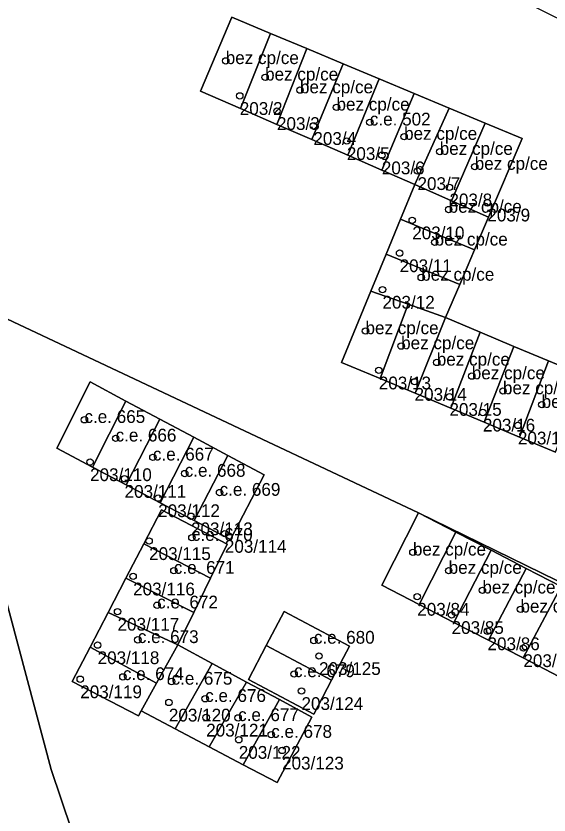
# Model space of a CAD drawing. Extents: x -878211 to -870363, y -1058464 to -1052522.
# Drawn here: x -873711.9 to -873670.2, y -1055843.1 to -1055780.6 of the extents above; entities that cross this region are included whole.
import ezdxf

# ---------------------------------------------------------------- set-up
doc = ezdxf.new("R2010")
doc.units = 0
for name, color, linetype in [('Definiční body', 7, 'Continuous'), ('Polygon budovy', 7, 'Continuous'), ('Polygon parcely', 7, 'Continuous')]:
    doc.layers.add(name, color=color, linetype=linetype)

msp = doc.modelspace()

# ---------------------------------------------------------------- linework, layer by layer
at = {"layer": 'Definiční body'}
for centre in [(-873695.46, -1055784.08994), (-873692.38, -1055785.37994), (-873689.65, -1055786.37994), (-873694.36, -1055786.82994), (-873686.79, -1055787.72994), (-873691.45, -1055788.00994), (-873684.18, -1055788.89994), (-873688.6, -1055789.17994), (-873681.5, -1055790.01994), (-873685.98, -1055790.35994), (-873683.24, -1055791.47994), (-873678.71, -1055791.19994), (-873680.45, -1055792.70994), (-873675.97, -1055792.36994), (-873677.95, -1055793.98994), (-873674.98, -1055795.16994), (-873678.01, -1055795.72994), (-873680.86, -1055796.56994), (-873679.11, -1055798.29994), (-873681.85, -1055799.13994), (-873680.16, -1055801.04994), (-873683.19, -1055801.99994), (-873684.52, -1055805.23994), (-873681.73, -1055806.41994), (-873678.94, -1055807.69994), (-873683.48, -1055808.31994), (-873676.2, -1055808.76994), (-873680.68, -1055809.20994), (-873673.76, -1055809.93994), (-873677.95, -1055810.38994), (-873670.73, -1055811.00994), (-873706.52, -1055812.18994), (-873675.33, -1055811.61994), (-873672.59, -1055812.62994), (-873704.08, -1055813.63994), (-873701.16, -1055815.12994), (-873706.08, -1055815.49994), (-873698.67, -1055816.39994), (-873703.38, -1055816.80994), (-873700.75, -1055818.31994), (-873695.94, -1055817.88994), (-873698.18, -1055819.73994), (-873698.11, -1055821.41994), (-873695.53, -1055821.10994), (-873701.46, -1055821.67994), (-873680.81, -1055822.56994), (-873699.52, -1055823.99994), (-873678.01, -1055823.99994), (-873702.71, -1055824.44994), (-873675.37, -1055825.53994), (-873680.47, -1055826.03994), (-873703.93, -1055827.20994), (-873700.83, -1055826.70994), (-873672.39, -1055827.02994), (-873677.78, -1055827.46994), (-873674.97, -1055828.73994), (-873702.34, -1055829.41994), (-873688.56, -1055829.46994), (-873705.49, -1055829.82994), (-873672.16, -1055830.05994), (-873688.16, -1055830.67994), (-873690.11, -1055832.08994), (-873706.85, -1055832.49994), (-873703.51, -1055832.31994), (-873699.7, -1055832.67994), (-873689.53, -1055833.41994), (-873697.07, -1055834.02994), (-873699.91, -1055834.31994), (-873696.99, -1055835.49994), (-873694.49, -1055835.52994), (-873694.44, -1055837.23994), (-873691.9, -1055836.83994), (-873691.05, -1055838.07994)]:
    msp.add_circle(centre, 0.25, dxfattribs=at)
at = {"layer": 'Polygon budovy'}
for points in [[(-873694.97, -1055780.68), (-873697.44, -1055786.47), (-873694.31, -1055787.83), (-873691.96, -1055781.94)], [(-873691.96, -1055781.94), (-873694.31, -1055787.83), (-873691.47, -1055789.06), (-873689.12, -1055783.12)], [(-873691.47, -1055789.06), (-873688.73, -1055790.25), (-873686.27, -1055784.32), (-873689.12, -1055783.12)], [(-873686.27, -1055784.32), (-873688.73, -1055790.25), (-873685.91, -1055791.48), (-873683.45, -1055785.49)], [(-873685.91, -1055791.48), (-873683.23, -1055792.64), (-873680.71, -1055786.64), (-873683.45, -1055785.49)], [(-873680.71, -1055786.64), (-873683.23, -1055792.64), (-873680.65, -1055793.76), (-873677.97, -1055787.78)], [(-873680.65, -1055793.76), (-873677.78, -1055795.04), (-873675.16, -1055788.96), (-873677.97, -1055787.78)], [(-873675.16, -1055788.96), (-873677.78, -1055795.04), (-873674.89, -1055796.33), (-873672.26, -1055790.17)], [(-873680.65, -1055793.76), (-873681.78, -1055796.49), (-873675.98, -1055798.89), (-873674.89, -1055796.33), (-873677.78, -1055795.04)], [(-873681.78, -1055796.49), (-873682.9, -1055799.22), (-873677.14, -1055801.61), (-873675.98, -1055798.89)], [(-873682.9, -1055799.22), (-873684.09, -1055802.11), (-873681.18, -1055803.14), (-873678.26, -1055804.18), (-873677.14, -1055801.61)], [(-873684.09, -1055802.11), (-873686.39, -1055807.7), (-873683.38, -1055808.96), (-873681.18, -1055803.14)], [(-873681.18, -1055803.14), (-873683.38, -1055808.96), (-873680.63, -1055810.11), (-873678.26, -1055804.18)], [(-873678.26, -1055804.18), (-873680.63, -1055810.11), (-873677.84, -1055811.29), (-873675.55, -1055805.34)], [(-873672.91, -1055806.44), (-873675.55, -1055805.34), (-873677.84, -1055811.29), (-873675.23, -1055812.38)], [(-873670.19, -1055807.58), (-873672.91, -1055806.44), (-873675.23, -1055812.38), (-873672.46, -1055813.54)], [(-873670.19, -1055807.58), (-873672.46, -1055813.54), (-873669.64, -1055814.73), (-873667.42, -1055808.73)], [(-873706.06, -1055809.23), (-873708.69, -1055814.42), (-873705.9, -1055815.89), (-873703.27, -1055810.72)], [(-873705.9, -1055815.89), (-873703.25, -1055817.28), (-873700.61, -1055812.14), (-873703.27, -1055810.72)], [(-873700.61, -1055812.14), (-873703.25, -1055817.28), (-873700.59, -1055818.68), (-873697.95, -1055813.56)], [(-873700.59, -1055818.68), (-873697.93, -1055820.07), (-873695.29, -1055814.98), (-873697.95, -1055813.56)], [(-873695.29, -1055814.98), (-873697.93, -1055820.07), (-873695.1, -1055821.56), (-873692.45, -1055816.49)], [(-873701.88, -1055821.91), (-873696.66, -1055824.6), (-873695.35, -1055821.93), (-873700.49, -1055819.24)], [(-873677.46, -1055820.98), (-873680.36, -1055819.48), (-873683.24, -1055825.14), (-873680.32, -1055826.65)], [(-873677.46, -1055820.98), (-873680.32, -1055826.65), (-873677.6, -1055828.05), (-873674.68, -1055822.41)], [(-873701.88, -1055821.91), (-873703.27, -1055824.59), (-873697.97, -1055827.28), (-873696.66, -1055824.6)], [(-873677.6, -1055828.05), (-873674.88, -1055829.45), (-873671.95, -1055823.83), (-873674.68, -1055822.41)], [(-873671.95, -1055823.83), (-873674.88, -1055829.45), (-873672.19, -1055830.84), (-873669.21, -1055825.24)], [(-873704.67, -1055827.29), (-873699.21, -1055829.82), (-873697.97, -1055827.28), (-873703.27, -1055824.59)], [(-873672.19, -1055830.84), (-873669.38, -1055832.29), (-873666.51, -1055826.64), (-873669.21, -1055825.24)], [(-873704.67, -1055827.29), (-873706.08, -1055830), (-873700.87, -1055832.8), (-873699.21, -1055829.82)], [(-873692.29, -1055829.87), (-873687.17, -1055832.58), (-873685.76, -1055829.92), (-873690.88, -1055827.21)], [(-873706.08, -1055830), (-873707.47, -1055832.68), (-873702.29, -1055835.37), (-873702.09, -1055834.98), (-873700.87, -1055832.8)], [(-873700.87, -1055832.8), (-873702.09, -1055834.98), (-873699.43, -1055836.38), (-873696.51, -1055831.27), (-873699.21, -1055829.82)], [(-873692.29, -1055829.87), (-873693.69, -1055832.52), (-873688.57, -1055835.23), (-873687.17, -1055832.58)], [(-873696.51, -1055831.27), (-873699.43, -1055836.38), (-873696.75, -1055837.79), (-873693.83, -1055832.72)], [(-873696.75, -1055837.79), (-873694.09, -1055839.2), (-873691.26, -1055834.1), (-873693.83, -1055832.72)], [(-873691.26, -1055834.1), (-873694.09, -1055839.2), (-873691.43, -1055840.6), (-873688.71, -1055835.48)]]:
    msp.add_lwpolyline(points, close=True, dxfattribs=at)
at = {"layer": 'Polygon parcely'}
for points in [[(-873597.32, -1055860.12), (-873588.63, -1055857.43), (-873571.01, -1055846.23), (-873572.66, -1055832.58), (-873589.42, -1055824.02), (-873615.6, -1055809.7), (-873631.57, -1055802.21), (-873654.04, -1055788.37), (-873679.52, -1055775.79), (-873702.07, -1055769.88), (-873724.9, -1055771.98), (-873722.79, -1055780.85), (-873719.38, -1055801.1), (-873680.36, -1055819.48)], [(-873721.69, -1055809.83), (-873718.79, -1055823.2), (-873715.27, -1055839.03), (-873708.99, -1055859.95), (-873702.98, -1055880.67), (-873700.51, -1055889.34), (-873700.03, -1055890.78), (-873691.62, -1055888.34), (-873701.91, -1055861.01), (-873709.12, -1055839.58), (-873719.38, -1055801.1), (-873722.79, -1055780.85), (-873724.9, -1055771.98), (-873726.7, -1055771.98), (-873729.35, -1055772.87), (-873727.79, -1055782.72)], [(-873694.31, -1055787.83), (-873691.96, -1055781.94), (-873694.97, -1055780.68), (-873697.44, -1055786.47)], [(-873689.12, -1055783.12), (-873691.96, -1055781.94), (-873694.31, -1055787.83), (-873691.47, -1055789.06)], [(-873688.73, -1055790.25), (-873686.27, -1055784.32), (-873689.12, -1055783.12), (-873691.47, -1055789.06)], [(-873683.45, -1055785.49), (-873686.27, -1055784.32), (-873688.73, -1055790.25), (-873685.91, -1055791.48)], [(-873683.23, -1055792.64), (-873680.71, -1055786.64), (-873683.45, -1055785.49), (-873685.91, -1055791.48)], [(-873677.97, -1055787.78), (-873680.71, -1055786.64), (-873683.23, -1055792.64), (-873680.65, -1055793.76)], [(-873677.78, -1055795.04), (-873675.16, -1055788.96), (-873677.97, -1055787.78), (-873680.65, -1055793.76)], [(-873674.89, -1055796.33), (-873672.26, -1055790.17), (-873675.16, -1055788.96), (-873677.78, -1055795.04)], [(-873681.78, -1055796.49), (-873675.98, -1055798.89), (-873674.89, -1055796.33), (-873677.78, -1055795.04), (-873680.65, -1055793.76)], [(-873682.9, -1055799.22), (-873677.14, -1055801.61), (-873675.98, -1055798.89), (-873681.78, -1055796.49)], [(-873681.18, -1055803.14), (-873678.26, -1055804.18), (-873677.14, -1055801.61), (-873682.9, -1055799.22), (-873684.09, -1055802.11)], [(-873636.76, -1055866.47), (-873629.99, -1055867.31), (-873597.32, -1055860.12), (-873680.36, -1055819.48), (-873719.38, -1055801.1), (-873709.12, -1055839.58), (-873701.91, -1055861.01), (-873691.62, -1055888.34), (-873681.56, -1055883.48)], [(-873681.18, -1055803.14), (-873684.09, -1055802.11), (-873686.39, -1055807.7), (-873683.38, -1055808.96)], [(-873680.63, -1055810.11), (-873678.26, -1055804.18), (-873681.18, -1055803.14), (-873683.38, -1055808.96)], [(-873675.55, -1055805.34), (-873678.26, -1055804.18), (-873680.63, -1055810.11), (-873677.84, -1055811.29)], [(-873675.23, -1055812.38), (-873672.91, -1055806.44), (-873675.55, -1055805.34), (-873677.84, -1055811.29)], [(-873672.46, -1055813.54), (-873670.19, -1055807.58), (-873672.91, -1055806.44), (-873675.23, -1055812.38)], [(-873667.42, -1055808.73), (-873670.19, -1055807.58), (-873672.46, -1055813.54), (-873669.64, -1055814.73)], [(-873703.27, -1055810.72), (-873706.06, -1055809.23), (-873708.69, -1055814.42), (-873705.9, -1055815.89)], [(-873706.06, -1055809.23), (-873703.27, -1055810.72), (-873700.61, -1055812.14), (-873697.95, -1055813.56), (-873695.29, -1055814.98), (-873692.45, -1055816.49), (-873695.1, -1055821.56), (-873697.93, -1055820.07), (-873700.59, -1055818.68), (-873703.25, -1055817.28), (-873705.9, -1055815.89), (-873708.69, -1055814.42)], [(-873703.25, -1055817.28), (-873700.61, -1055812.14), (-873703.27, -1055810.72), (-873705.9, -1055815.89)], [(-873697.95, -1055813.56), (-873700.61, -1055812.14), (-873703.25, -1055817.28), (-873700.59, -1055818.68)], [(-873697.93, -1055820.07), (-873695.29, -1055814.98), (-873697.95, -1055813.56), (-873700.59, -1055818.68)], [(-873697.93, -1055820.07), (-873695.1, -1055821.56), (-873692.45, -1055816.49), (-873695.29, -1055814.98)], [(-873703.27, -1055824.59), (-873701.88, -1055821.91), (-873700.49, -1055819.24), (-873695.35, -1055821.93), (-873696.66, -1055824.6), (-873697.97, -1055827.28), (-873699.21, -1055829.82), (-873696.51, -1055831.27), (-873693.83, -1055832.72), (-873691.26, -1055834.1), (-873688.71, -1055835.48), (-873691.43, -1055840.6), (-873694.09, -1055839.2), (-873696.75, -1055837.79), (-873699.43, -1055836.38), (-873702.09, -1055834.98), (-873702.29, -1055835.37), (-873707.47, -1055832.68), (-873706.08, -1055830), (-873704.67, -1055827.29)], [(-873701.88, -1055821.91), (-873696.66, -1055824.6), (-873695.35, -1055821.93), (-873700.49, -1055819.24)], [(-873680.32, -1055826.65), (-873677.46, -1055820.98), (-873680.36, -1055819.48), (-873683.24, -1055825.14)], [(-873674.68, -1055822.41), (-873677.46, -1055820.98), (-873680.32, -1055826.65), (-873677.6, -1055828.05)], [(-873697.97, -1055827.28), (-873696.66, -1055824.6), (-873701.88, -1055821.91), (-873703.27, -1055824.59)], [(-873674.88, -1055829.45), (-873671.95, -1055823.83), (-873674.68, -1055822.41), (-873677.6, -1055828.05)], [(-873669.21, -1055825.24), (-873671.95, -1055823.83), (-873674.88, -1055829.45), (-873672.19, -1055830.84)], [(-873704.67, -1055827.29), (-873699.21, -1055829.82), (-873697.97, -1055827.28), (-873703.27, -1055824.59)], [(-873669.38, -1055832.29), (-873666.51, -1055826.64), (-873669.21, -1055825.24), (-873672.19, -1055830.84)], [(-873699.21, -1055829.82), (-873704.67, -1055827.29), (-873706.08, -1055830), (-873700.87, -1055832.8)], [(-873692.29, -1055829.87), (-873690.88, -1055827.21), (-873685.76, -1055829.92), (-873687.17, -1055832.58), (-873688.57, -1055835.23), (-873693.69, -1055832.52)], [(-873687.17, -1055832.58), (-873685.76, -1055829.92), (-873690.88, -1055827.21), (-873692.29, -1055829.87)], [(-873702.09, -1055834.98), (-873700.87, -1055832.8), (-873706.08, -1055830), (-873707.47, -1055832.68), (-873702.29, -1055835.37)], [(-873699.43, -1055836.38), (-873696.51, -1055831.27), (-873699.21, -1055829.82), (-873700.87, -1055832.8), (-873702.09, -1055834.98)], [(-873687.17, -1055832.58), (-873692.29, -1055829.87), (-873693.69, -1055832.52), (-873688.57, -1055835.23)], [(-873693.83, -1055832.72), (-873696.51, -1055831.27), (-873699.43, -1055836.38), (-873696.75, -1055837.79)], [(-873694.09, -1055839.2), (-873691.26, -1055834.1), (-873693.83, -1055832.72), (-873696.75, -1055837.79)], [(-873694.09, -1055839.2), (-873691.43, -1055840.6), (-873688.71, -1055835.48), (-873691.26, -1055834.1)]]:
    msp.add_lwpolyline(points, close=True, dxfattribs=at)
for points in [[(-873669.64, -1055814.73), (-873672.46, -1055813.54), (-873675.23, -1055812.38), (-873677.84, -1055811.29), (-873680.63, -1055810.11), (-873683.38, -1055808.96), (-873686.39, -1055807.7), (-873684.09, -1055802.11), (-873682.9, -1055799.22), (-873681.78, -1055796.49), (-873680.65, -1055793.76), (-873683.23, -1055792.64), (-873685.91, -1055791.48), (-873688.73, -1055790.25), (-873691.47, -1055789.06), (-873694.31, -1055787.83), (-873697.44, -1055786.47), (-873694.97, -1055780.68), (-873691.96, -1055781.94), (-873689.12, -1055783.12), (-873686.27, -1055784.32), (-873683.45, -1055785.49), (-873680.71, -1055786.64), (-873677.97, -1055787.78), (-873675.16, -1055788.96), (-873672.26, -1055790.17), (-873674.89, -1055796.33), (-873675.98, -1055798.89), (-873677.14, -1055801.61), (-873678.26, -1055804.18), (-873675.55, -1055805.34), (-873672.91, -1055806.44), (-873670.19, -1055807.58), (-873667.42, -1055808.73)], [(-873669.38, -1055832.29), (-873672.19, -1055830.84), (-873674.88, -1055829.45), (-873677.6, -1055828.05), (-873680.32, -1055826.65), (-873683.24, -1055825.14), (-873680.36, -1055819.48), (-873677.46, -1055820.98), (-873674.68, -1055822.41), (-873671.95, -1055823.83), (-873669.21, -1055825.24)]]:
    msp.add_lwpolyline(points, dxfattribs=at)

# ---------------------------------------------------------------- texts
at = {"layer": 'Definiční body'}
for s, p in [('bez cp/ce', (-873695.46, -1055784.34)), ('bez cp/ce', (-873692.38, -1055785.629)), ('bez cp/ce', (-873689.65, -1055786.629)), ('bez cp/ce', (-873686.79, -1055787.98)), ('203/2', (-873694.36, -1055788.319)), ('c.e. 502', (-873684.18, -1055789.149)), ('203/3', (-873691.45, -1055789.499)), ('bez cp/ce', (-873681.5, -1055790.27)), ('203/4', (-873688.6, -1055790.669)), ('bez cp/ce', (-873678.71, -1055791.45)), ('203/5', (-873685.98, -1055791.849)), ('203/6', (-873683.24, -1055792.969)), ('bez cp/ce', (-873675.97, -1055792.62)), ('203/7', (-873680.45, -1055794.199)), ('203/8', (-873677.95, -1055795.479)), ('bez cp/ce', (-873678.01, -1055795.98)), ('203/9', (-873674.98, -1055796.659)), ('203/10', (-873680.86, -1055798.059)), ('bez cp/ce', (-873679.11, -1055798.55)), ('203/11', (-873681.85, -1055800.629)), ('bez cp/ce', (-873680.16, -1055801.3)), ('203/12', (-873683.19, -1055803.489)), ('bez cp/ce', (-873684.52, -1055805.49)), ('bez cp/ce', (-873681.73, -1055806.669)), ('bez cp/ce', (-873678.94, -1055807.95)), ('bez cp/ce', (-873676.2, -1055809.02)), ('203/13', (-873683.48, -1055809.809)), ('bez cp/ce', (-873673.76, -1055810.19)), ('203/14', (-873680.68, -1055810.699)), ('bez cp/ce', (-873670.73, -1055811.26)), ('203/15', (-873677.95, -1055811.879)), ('c.e. 665', (-873706.52, -1055812.44)), ('203/16', (-873675.33, -1055813.109)), ('c.e. 666', (-873704.08, -1055813.889)), ('203/17', (-873672.59, -1055814.119)), ('c.e. 667', (-873701.16, -1055815.379)), ('c.e. 668', (-873698.67, -1055816.649)), ('203/110', (-873706.08, -1055816.989)), ('203/111', (-873703.38, -1055818.299)), ('c.e. 669', (-873695.94, -1055818.139)), ('203/112', (-873700.75, -1055819.809)), ('203/113', (-873698.18, -1055821.229)), ('c.e. 670', (-873698.11, -1055821.669)), ('203/114', (-873695.53, -1055822.599)), ('bez cp/ce', (-873680.81, -1055822.82)), ('203/115', (-873701.46, -1055823.169)), ('c.e. 671', (-873699.52, -1055824.25)), ('bez cp/ce', (-873678.01, -1055824.25)), ('203/116', (-873702.71, -1055825.939)), ('bez cp/ce', (-873675.37, -1055825.79)), ('c.e. 672', (-873700.83, -1055826.96)), ('bez cp/ce', (-873672.39, -1055827.28)), ('203/84', (-873680.47, -1055827.529)), ('203/117', (-873703.93, -1055828.699)), ('203/85', (-873677.78, -1055828.959)), ('c.e. 673', (-873702.34, -1055829.669)), ('c.e. 680', (-873688.56, -1055829.72)), ('203/86', (-873674.97, -1055830.229)), ('203/118', (-873705.49, -1055831.319)), ('203/87', (-873672.16, -1055831.549)), ('c.e. 679', (-873690.11, -1055832.34)), ('203/125', (-873688.16, -1055832.169)), ('c.e. 674', (-873703.51, -1055832.57)), ('c.e. 675', (-873699.7, -1055832.929)), ('203/119', (-873706.85, -1055833.989)), ('c.e. 676', (-873697.07, -1055834.28)), ('203/124', (-873689.53, -1055834.909)), ('203/120', (-873699.91, -1055835.809)), ('c.e. 677', (-873694.49, -1055835.78)), ('203/121', (-873696.99, -1055836.989)), ('c.e. 678', (-873691.9, -1055837.09)), ('203/122', (-873694.44, -1055838.729)), ('203/123', (-873691.05, -1055839.569))]:
    msp.add_text(s, height=0.999996, dxfattribs=at).set_placement(p)

doc.saveas('drawing.dxf')
